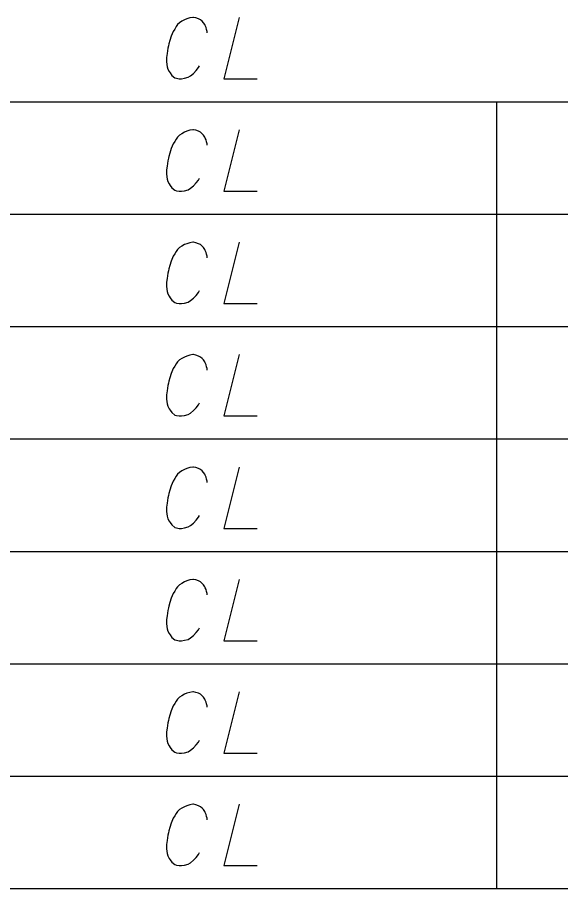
# Model space of a CAD drawing. Extents: x 2074207 to 2076812, y 516372 to 523312.
# Drawn here: x 2076303.1 to 2076345.6, y 520594.3 to 520662.5 of the extents above; entities that cross this region are included whole.
import ezdxf

# ---------------------------------------------------------------- set-up
doc = ezdxf.new("R2010")
doc.units = 0
for name, color, linetype in [('Prop DirtTable_ Soil Test Results - Outline (Major)', 7, 'Continuous'), ('Prop DirtTable_ Soil Test Results - Outline (Minor)', 7, 'Continuous'), ('Prop DirtTable_ Soil Test Results - Tx (Sample Data)', 7, 'Continuous')]:
    doc.layers.add(name, color=color, linetype=linetype)

msp = doc.modelspace()

# ---------------------------------------------------------------- linework, layer by layer
at = {"layer": 'Prop DirtTable_ Soil Test Results - Outline (Major)'}
msp.add_line((2076260.609, 520594.333), (2076811.903, 520594.333), dxfattribs=at)
at = {"layer": 'Prop DirtTable_ Soil Test Results - Outline (Minor)'}
for p, q in [((2076260.609, 520655.933), (2076811.903, 520655.933)), ((2076340.594, 520655.933), (2076340.594, 520647.133)), ((2076260.609, 520647.133), (2076811.903, 520647.133)), ((2076260.609, 520647.133), (2076811.903, 520647.133)), ((2076340.594, 520647.133), (2076340.594, 520638.333)), ((2076260.609, 520638.333), (2076811.903, 520638.333)), ((2076260.609, 520638.333), (2076811.903, 520638.333)), ((2076340.594, 520638.333), (2076340.594, 520629.533)), ((2076260.609, 520629.533), (2076811.903, 520629.533)), ((2076260.609, 520629.533), (2076811.903, 520629.533)), ((2076340.594, 520629.533), (2076340.594, 520620.733)), ((2076260.609, 520620.733), (2076811.903, 520620.733)), ((2076260.609, 520620.733), (2076811.903, 520620.733)), ((2076340.594, 520620.733), (2076340.594, 520611.933)), ((2076260.609, 520611.933), (2076811.903, 520611.933)), ((2076260.609, 520611.933), (2076811.903, 520611.933)), ((2076340.594, 520611.933), (2076340.594, 520603.133)), ((2076260.609, 520603.133), (2076811.903, 520603.133)), ((2076260.609, 520603.133), (2076811.903, 520603.133)), ((2076340.594, 520603.133), (2076340.594, 520594.333)), ((2076260.609, 520594.333), (2076811.903, 520594.333))]:
    msp.add_line(p, q, dxfattribs=at)
at = {"layer": 'Prop DirtTable_ Soil Test Results - Tx (Sample Data)'}
for points in [[(2076317.957, 520661.322), (2076317.957, 520661.436), (2076317.921, 520661.587), (2076317.886, 520661.738), (2076317.815, 520661.889), (2076317.78, 520661.965), (2076317.674, 520662.116), (2076317.569, 520662.229), (2076317.427, 520662.343), (2076317.286, 520662.418), (2076317.075, 520662.494), (2076316.898, 520662.532), (2076316.828, 520662.532), (2076316.616, 520662.494), (2076316.369, 520662.418), (2076316.193, 520662.343), (2076315.981, 520662.229), (2076315.805, 520662.116), (2076315.628, 520661.965), (2076315.523, 520661.813), (2076315.417, 520661.625), (2076315.311, 520661.436), (2076315.135, 520661.058), (2076315.029, 520660.717), (2076314.958, 520660.453), (2076314.923, 520660.302), (2076314.888, 520660.113), (2076314.817, 520659.697), (2076314.782, 520659.395), (2076314.782, 520659.054), (2076314.817, 520658.676), (2076314.888, 520658.487), (2076314.993, 520658.299), (2076315.064, 520658.185), (2076315.205, 520657.996), (2076315.417, 520657.807), (2076315.558, 520657.769), (2076315.769, 520657.732), (2076315.911, 520657.732), (2076315.946, 520657.732), (2076316.193, 520657.769), (2076316.475, 520657.845), (2076316.651, 520657.958), (2076316.898, 520658.147), (2076317.11, 520658.374), (2076317.286, 520658.601), (2076317.357, 520658.752)], [(2076320.461, 520662.532), (2076319.262, 520657.732), (2076321.872, 520657.732)], [(2076317.957, 520652.522), (2076317.957, 520652.636), (2076317.921, 520652.787), (2076317.886, 520652.938), (2076317.815, 520653.089), (2076317.78, 520653.165), (2076317.674, 520653.316), (2076317.569, 520653.429), (2076317.427, 520653.543), (2076317.286, 520653.618), (2076317.075, 520653.694), (2076316.898, 520653.732), (2076316.828, 520653.732), (2076316.616, 520653.694), (2076316.369, 520653.618), (2076316.193, 520653.543), (2076315.981, 520653.429), (2076315.805, 520653.316), (2076315.628, 520653.165), (2076315.523, 520653.013), (2076315.417, 520652.825), (2076315.311, 520652.636), (2076315.135, 520652.258), (2076315.029, 520651.917), (2076314.958, 520651.653), (2076314.923, 520651.502), (2076314.888, 520651.313), (2076314.817, 520650.897), (2076314.782, 520650.595), (2076314.782, 520650.254), (2076314.817, 520649.876), (2076314.888, 520649.687), (2076314.993, 520649.499), (2076315.064, 520649.385), (2076315.205, 520649.196), (2076315.417, 520649.007), (2076315.558, 520648.969), (2076315.769, 520648.932), (2076315.911, 520648.932), (2076315.946, 520648.932), (2076316.193, 520648.969), (2076316.475, 520649.045), (2076316.651, 520649.158), (2076316.898, 520649.347), (2076317.11, 520649.574), (2076317.286, 520649.801), (2076317.357, 520649.952)], [(2076320.461, 520653.732), (2076319.262, 520648.932), (2076321.872, 520648.932)], [(2076317.957, 520643.722), (2076317.957, 520643.836), (2076317.921, 520643.987), (2076317.886, 520644.138), (2076317.815, 520644.289), (2076317.78, 520644.365), (2076317.674, 520644.516), (2076317.569, 520644.629), (2076317.427, 520644.743), (2076317.286, 520644.818), (2076317.075, 520644.894), (2076316.898, 520644.932), (2076316.828, 520644.932), (2076316.616, 520644.894), (2076316.369, 520644.818), (2076316.193, 520644.743), (2076315.981, 520644.629), (2076315.805, 520644.516), (2076315.628, 520644.365), (2076315.523, 520644.213), (2076315.417, 520644.025), (2076315.311, 520643.836), (2076315.135, 520643.458), (2076315.029, 520643.117), (2076314.958, 520642.853), (2076314.923, 520642.702), (2076314.888, 520642.513), (2076314.817, 520642.097), (2076314.782, 520641.795), (2076314.782, 520641.454), (2076314.817, 520641.076), (2076314.888, 520640.887), (2076314.993, 520640.699), (2076315.064, 520640.585), (2076315.205, 520640.396), (2076315.417, 520640.207), (2076315.558, 520640.169), (2076315.769, 520640.132), (2076315.911, 520640.132), (2076315.946, 520640.132), (2076316.193, 520640.169), (2076316.475, 520640.245), (2076316.651, 520640.358), (2076316.898, 520640.547), (2076317.11, 520640.774), (2076317.286, 520641.001), (2076317.357, 520641.152)], [(2076320.461, 520644.932), (2076319.262, 520640.132), (2076321.872, 520640.132)], [(2076317.957, 520634.922), (2076317.957, 520635.036), (2076317.921, 520635.187), (2076317.886, 520635.338), (2076317.815, 520635.489), (2076317.78, 520635.565), (2076317.674, 520635.716), (2076317.569, 520635.829), (2076317.427, 520635.943), (2076317.286, 520636.018), (2076317.075, 520636.094), (2076316.898, 520636.132), (2076316.828, 520636.132), (2076316.616, 520636.094), (2076316.369, 520636.018), (2076316.193, 520635.943), (2076315.981, 520635.829), (2076315.805, 520635.716), (2076315.628, 520635.565), (2076315.523, 520635.413), (2076315.417, 520635.225), (2076315.311, 520635.036), (2076315.135, 520634.658), (2076315.029, 520634.317), (2076314.958, 520634.053), (2076314.923, 520633.902), (2076314.888, 520633.713), (2076314.817, 520633.297), (2076314.782, 520632.995), (2076314.782, 520632.654), (2076314.817, 520632.276), (2076314.888, 520632.087), (2076314.993, 520631.899), (2076315.064, 520631.785), (2076315.205, 520631.596), (2076315.417, 520631.407), (2076315.558, 520631.369), (2076315.769, 520631.332), (2076315.911, 520631.332), (2076315.946, 520631.332), (2076316.193, 520631.369), (2076316.475, 520631.445), (2076316.651, 520631.558), (2076316.898, 520631.747), (2076317.11, 520631.974), (2076317.286, 520632.201), (2076317.357, 520632.352)], [(2076320.461, 520636.132), (2076319.262, 520631.332), (2076321.872, 520631.332)], [(2076317.957, 520626.122), (2076317.957, 520626.236), (2076317.921, 520626.387), (2076317.886, 520626.538), (2076317.815, 520626.689), (2076317.78, 520626.765), (2076317.674, 520626.916), (2076317.569, 520627.029), (2076317.427, 520627.143), (2076317.286, 520627.218), (2076317.075, 520627.294), (2076316.898, 520627.332), (2076316.828, 520627.332), (2076316.616, 520627.294), (2076316.369, 520627.218), (2076316.193, 520627.143), (2076315.981, 520627.029), (2076315.805, 520626.916), (2076315.628, 520626.765), (2076315.523, 520626.613), (2076315.417, 520626.425), (2076315.311, 520626.236), (2076315.135, 520625.858), (2076315.029, 520625.517), (2076314.958, 520625.253), (2076314.923, 520625.102), (2076314.888, 520624.913), (2076314.817, 520624.497), (2076314.782, 520624.195), (2076314.782, 520623.854), (2076314.817, 520623.476), (2076314.888, 520623.287), (2076314.993, 520623.099), (2076315.064, 520622.985), (2076315.205, 520622.796), (2076315.417, 520622.607), (2076315.558, 520622.569), (2076315.769, 520622.532), (2076315.911, 520622.532), (2076315.946, 520622.532), (2076316.193, 520622.569), (2076316.475, 520622.645), (2076316.651, 520622.758), (2076316.898, 520622.947), (2076317.11, 520623.174), (2076317.286, 520623.401), (2076317.357, 520623.552)], [(2076320.461, 520627.332), (2076319.262, 520622.532), (2076321.872, 520622.532)], [(2076317.957, 520617.322), (2076317.957, 520617.436), (2076317.921, 520617.587), (2076317.886, 520617.738), (2076317.815, 520617.889), (2076317.78, 520617.965), (2076317.674, 520618.116), (2076317.569, 520618.229), (2076317.427, 520618.343), (2076317.286, 520618.418), (2076317.075, 520618.494), (2076316.898, 520618.532), (2076316.828, 520618.532), (2076316.616, 520618.494), (2076316.369, 520618.418), (2076316.193, 520618.343), (2076315.981, 520618.229), (2076315.805, 520618.116), (2076315.628, 520617.965), (2076315.523, 520617.813), (2076315.417, 520617.625), (2076315.311, 520617.436), (2076315.135, 520617.058), (2076315.029, 520616.717), (2076314.958, 520616.453), (2076314.923, 520616.302), (2076314.888, 520616.113), (2076314.817, 520615.697), (2076314.782, 520615.395), (2076314.782, 520615.054), (2076314.817, 520614.676), (2076314.888, 520614.487), (2076314.993, 520614.299), (2076315.064, 520614.185), (2076315.205, 520613.996), (2076315.417, 520613.807), (2076315.558, 520613.769), (2076315.769, 520613.732), (2076315.911, 520613.732), (2076315.946, 520613.732), (2076316.193, 520613.769), (2076316.475, 520613.845), (2076316.651, 520613.958), (2076316.898, 520614.147), (2076317.11, 520614.374), (2076317.286, 520614.601), (2076317.357, 520614.752)], [(2076320.461, 520618.532), (2076319.262, 520613.732), (2076321.872, 520613.732)], [(2076317.957, 520608.522), (2076317.957, 520608.636), (2076317.921, 520608.787), (2076317.886, 520608.938), (2076317.815, 520609.089), (2076317.78, 520609.165), (2076317.674, 520609.316), (2076317.569, 520609.429), (2076317.427, 520609.543), (2076317.286, 520609.618), (2076317.075, 520609.694), (2076316.898, 520609.732), (2076316.828, 520609.732), (2076316.616, 520609.694), (2076316.369, 520609.618), (2076316.193, 520609.543), (2076315.981, 520609.429), (2076315.805, 520609.316), (2076315.628, 520609.165), (2076315.523, 520609.013), (2076315.417, 520608.825), (2076315.311, 520608.636), (2076315.135, 520608.258), (2076315.029, 520607.917), (2076314.958, 520607.653), (2076314.923, 520607.502), (2076314.888, 520607.313), (2076314.817, 520606.897), (2076314.782, 520606.595), (2076314.782, 520606.254), (2076314.817, 520605.876), (2076314.888, 520605.687), (2076314.993, 520605.499), (2076315.064, 520605.385), (2076315.205, 520605.196), (2076315.417, 520605.007), (2076315.558, 520604.969), (2076315.769, 520604.932), (2076315.911, 520604.932), (2076315.946, 520604.932), (2076316.193, 520604.969), (2076316.475, 520605.045), (2076316.651, 520605.158), (2076316.898, 520605.347), (2076317.11, 520605.574), (2076317.286, 520605.801), (2076317.357, 520605.952)], [(2076320.461, 520609.732), (2076319.262, 520604.932), (2076321.872, 520604.932)], [(2076317.957, 520599.722), (2076317.957, 520599.836), (2076317.921, 520599.987), (2076317.886, 520600.138), (2076317.815, 520600.289), (2076317.78, 520600.365), (2076317.674, 520600.516), (2076317.569, 520600.629), (2076317.427, 520600.743), (2076317.286, 520600.818), (2076317.075, 520600.894), (2076316.898, 520600.932), (2076316.828, 520600.932), (2076316.616, 520600.894), (2076316.369, 520600.818), (2076316.193, 520600.743), (2076315.981, 520600.629), (2076315.805, 520600.516), (2076315.628, 520600.365), (2076315.523, 520600.213), (2076315.417, 520600.025), (2076315.311, 520599.836), (2076315.135, 520599.458), (2076315.029, 520599.117), (2076314.958, 520598.853), (2076314.923, 520598.702), (2076314.888, 520598.513), (2076314.817, 520598.097), (2076314.782, 520597.795), (2076314.782, 520597.454), (2076314.817, 520597.076), (2076314.888, 520596.887), (2076314.993, 520596.699), (2076315.064, 520596.585), (2076315.205, 520596.396), (2076315.417, 520596.207), (2076315.558, 520596.169), (2076315.769, 520596.132), (2076315.911, 520596.132), (2076315.946, 520596.132), (2076316.193, 520596.169), (2076316.475, 520596.245), (2076316.651, 520596.358), (2076316.898, 520596.547), (2076317.11, 520596.774), (2076317.286, 520597.001), (2076317.357, 520597.152)], [(2076320.461, 520600.932), (2076319.262, 520596.132), (2076321.872, 520596.132)]]:
    msp.add_lwpolyline(points, dxfattribs=at)

doc.saveas('drawing.dxf')
